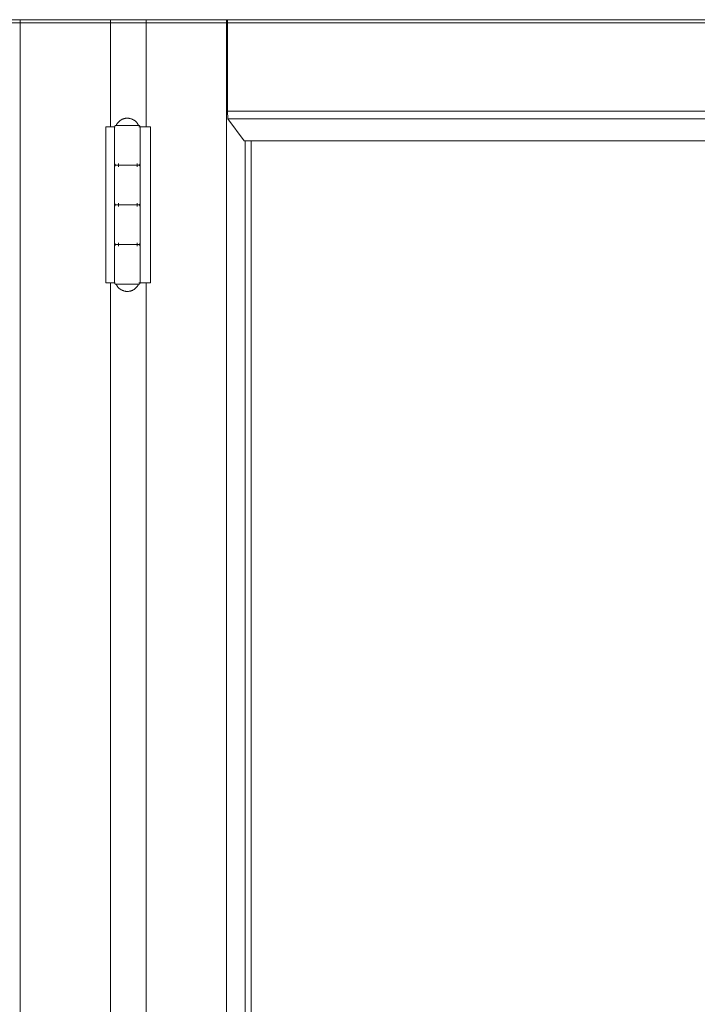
# Model space of a CAD drawing. Header units: inches. Extents: x 424 to 2043, y -237 to 445.
# Tile 820 of 965: x 868.152 to 868.578, y 222.817 to 223.436. Entities that reach past the tile are written whole.
import ezdxf

# ---------------------------------------------------------------- set-up
doc = ezdxf.new("R2010")
doc.units = ezdxf.units.IN
doc.header["$MEASUREMENT"] = 0
doc.layers.add('A-DOOR', color=31, linetype='Continuous', lineweight=9)

# ---------------------------------------------------------------- blocks, each defined once
blk = doc.blocks.new('5-panel_Bi-fold_external_door_10806 - Type 1-V64-Section 1')
at = {"layer": 'A-DOOR'}
for p, q in [((-110.9649, 8.33902), (-106.06163, 8.33902)), ((-108.60493, 8.33902), (-108.60493, 7.1)), ((-108.60419, 8.28156), (-108.60419, 8.33902)), ((-110.96478, 8.337), (-106.06151, 8.337)), ((-108.73458, 7.1), (-108.73458, 8.33857)), ((-108.67773, 8.27154), (-108.67773, 8.33857)), ((-108.65538, 8.33857), (-108.65538, 8.27154)), ((-108.60412, 8.27659), (-108.60419, 8.28156)), ((-108.60419, 8.28156), (-108.05459, 8.28156)), ((-108.68072, 8.27154), (-108.67671, 8.27154)), ((-108.68072, 8.17354), (-108.68072, 8.27154)), ((-108.67671, 8.27154), (-108.67533, 8.27154)), ((-108.67522, 8.27154), (-108.67522, 8.24854)), ((-108.67521, 8.27154), (-108.67485, 8.27154)), ((-108.67521, 8.17354), (-108.67521, 8.27154)), ((-108.66764, 8.27254), (-108.67348, 8.27254)), ((-108.66096, 8.27254), (-108.66764, 8.27254)), ((-108.65999, 8.27154), (-108.65936, 8.27154)), ((-108.65924, 8.27154), (-108.65724, 8.27154)), ((-108.65924, 8.27154), (-108.65924, 8.17354)), ((-108.65922, 8.24854), (-108.65922, 8.27154)), ((-108.65724, 8.27154), (-108.65272, 8.27154)), ((-108.65272, 8.27154), (-108.65272, 8.17354)), ((-108.59376, 8.26274), (-108.60412, 8.27659)), ((-108.60412, 8.27659), (-108.05459, 8.27659)), ((-108.59376, 8.26274), (-108.05459, 8.26274)), ((-108.59313, 8.26274), (-108.59313, 7.1)), ((-108.58945, 8.26274), (-108.58945, 7.1)), ((-108.67522, 8.24654), (-108.67522, 8.22354)), ((-108.67271, 8.24654), (-108.67271, 8.24854)), ((-108.66681, 8.24754), (-108.66764, 8.24754)), ((-108.66764, 8.24754), (-108.66681, 8.24754)), ((-108.66108, 8.24854), (-108.66108, 8.24654)), ((-108.65922, 8.22354), (-108.65922, 8.24654)), ((-108.67522, 8.22154), (-108.67522, 8.19854)), ((-108.67271, 8.22154), (-108.67271, 8.22354)), ((-108.66681, 8.22254), (-108.66764, 8.22254)), ((-108.66764, 8.22254), (-108.66681, 8.22254)), ((-108.66108, 8.22354), (-108.66108, 8.22154)), ((-108.65922, 8.19854), (-108.65922, 8.22154)), ((-108.67522, 8.19654), (-108.67522, 8.17354)), ((-108.67271, 8.19654), (-108.67271, 8.19854)), ((-108.66681, 8.19754), (-108.66764, 8.19754)), ((-108.66764, 8.19754), (-108.66681, 8.19754)), ((-108.66108, 8.19854), (-108.66108, 8.19654)), ((-108.65922, 8.17354), (-108.65922, 8.19654)), ((-108.67671, 8.17354), (-108.68072, 8.17354)), ((-108.67773, 7.1), (-108.67773, 8.17354)), ((-108.67533, 8.17354), (-108.67671, 8.17354)), ((-108.67485, 8.17354), (-108.67521, 8.17354)), ((-108.67348, 8.17254), (-108.66764, 8.17254)), ((-108.66764, 8.17254), (-108.66096, 8.17254)), ((-108.65936, 8.17354), (-108.65999, 8.17354)), ((-108.65724, 8.17354), (-108.65924, 8.17354)), ((-108.65272, 8.17354), (-108.65724, 8.17354)), ((-108.65538, 8.17354), (-108.65538, 7.1))]:
    blk.add_line(p, q, dxfattribs=at)
at = {"layer": 'A-DOOR', "flags": 128}
for points in [[(-108.67422, 8.27254), (-108.67409, 8.27282), (-108.67395, 8.27309), (-108.67379, 8.27335), (-108.67362, 8.27361), (-108.67345, 8.27387), (-108.67326, 8.27411), (-108.67307, 8.27435), (-108.67286, 8.27458), (-108.67265, 8.2748), (-108.67243, 8.27501), (-108.6722, 8.27522), (-108.67196, 8.27541), (-108.67171, 8.2756), (-108.67146, 8.27577), (-108.6712, 8.27593), (-108.67093, 8.27609), (-108.67066, 8.27623), (-108.67038, 8.27636), (-108.6701, 8.27648), (-108.66981, 8.27659), (-108.66952, 8.27669), (-108.66922, 8.27678), (-108.66892, 8.27685), (-108.66862, 8.27691), (-108.66832, 8.27696), (-108.66801, 8.277), (-108.66771, 8.27702), (-108.6674, 8.27704), (-108.66722, 8.27704)], [(-108.66722, 8.27704), (-108.66692, 8.27703), (-108.66661, 8.27701), (-108.6663, 8.27698), (-108.666, 8.27694), (-108.66569, 8.27689), (-108.66539, 8.27682), (-108.6651, 8.27674), (-108.6648, 8.27665), (-108.66451, 8.27655), (-108.66423, 8.27643), (-108.66395, 8.27631), (-108.66367, 8.27617), (-108.6634, 8.27602), (-108.66314, 8.27586), (-108.66288, 8.2757), (-108.66263, 8.27552), (-108.66239, 8.27533), (-108.66215, 8.27513), (-108.66192, 8.27492), (-108.6617, 8.27471), (-108.66149, 8.27448), (-108.66129, 8.27425), (-108.6611, 8.27401), (-108.66092, 8.27376), (-108.66075, 8.2735), (-108.66059, 8.27324), (-108.66044, 8.27297), (-108.6603, 8.2727), (-108.66022, 8.27254)], [(-108.67522, 8.27154), (-108.67522, 8.27158), (-108.67522, 8.27162), (-108.67522, 8.27166), (-108.67521, 8.2717), (-108.6752, 8.27174), (-108.67519, 8.27178), (-108.67518, 8.27182), (-108.67517, 8.27185), (-108.67516, 8.27189), (-108.67514, 8.27193), (-108.67513, 8.27197), (-108.67511, 8.272), (-108.67509, 8.27204), (-108.67507, 8.27207), (-108.67505, 8.2721), (-108.67503, 8.27214), (-108.675, 8.27217), (-108.67498, 8.2722), (-108.67495, 8.27223), (-108.67492, 8.27226), (-108.67489, 8.27228), (-108.67486, 8.27231), (-108.67483, 8.27233), (-108.6748, 8.27236), (-108.67476, 8.27238), (-108.67473, 8.2724), (-108.67469, 8.27242), (-108.67466, 8.27244), (-108.67462, 8.27246), (-108.67459, 8.27247), (-108.67455, 8.27248), (-108.67451, 8.2725), (-108.67447, 8.27251), (-108.67443, 8.27252), (-108.67439, 8.27252), (-108.67435, 8.27253), (-108.67431, 8.27253), (-108.67427, 8.27254), (-108.67423, 8.27254), (-108.67422, 8.27254)], [(-108.66764, 8.27254), (-108.66792, 8.27254), (-108.6682, 8.27254), (-108.66847, 8.27254), (-108.66875, 8.27254), (-108.66902, 8.27254), (-108.66929, 8.27254), (-108.66956, 8.27254), (-108.66982, 8.27254), (-108.67008, 8.27254), (-108.67033, 8.27254), (-108.67058, 8.27254), (-108.67082, 8.27254), (-108.67106, 8.27254), (-108.67129, 8.27254), (-108.67151, 8.27254), (-108.67173, 8.27254), (-108.67194, 8.27254), (-108.67214, 8.27254), (-108.67234, 8.27254), (-108.67253, 8.27254), (-108.6727, 8.27254), (-108.67287, 8.27254), (-108.67304, 8.27254), (-108.67319, 8.27254), (-108.67333, 8.27254), (-108.67346, 8.27254), (-108.67358, 8.27254), (-108.67369, 8.27254), (-108.6738, 8.27254), (-108.67389, 8.27254), (-108.67397, 8.27254), (-108.67404, 8.27254), (-108.6741, 8.27254), (-108.67414, 8.27254), (-108.67418, 8.27254), (-108.67421, 8.27254), (-108.67422, 8.27254), (-108.67422, 8.27254)], [(-108.67422, 8.27254), (-108.67422, 8.27254), (-108.6742, 8.27254), (-108.67417, 8.27254), (-108.67413, 8.27254), (-108.67408, 8.27254), (-108.67402, 8.27254), (-108.67395, 8.27254), (-108.67387, 8.27254), (-108.67377, 8.27254), (-108.67367, 8.27254), (-108.67356, 8.27254), (-108.67343, 8.27254), (-108.6733, 8.27254), (-108.67315, 8.27254), (-108.673, 8.27254), (-108.67284, 8.27254), (-108.67267, 8.27254)], [(-108.66022, 8.27254), (-108.66023, 8.27254), (-108.66025, 8.27254), (-108.66027, 8.27254), (-108.66031, 8.27254), (-108.66036, 8.27254), (-108.66042, 8.27254), (-108.6605, 8.27254), (-108.66058, 8.27254), (-108.66067, 8.27254), (-108.66078, 8.27254), (-108.66089, 8.27254), (-108.66101, 8.27254), (-108.66115, 8.27254), (-108.66129, 8.27254), (-108.66145, 8.27254), (-108.66161, 8.27254), (-108.66178, 8.27254), (-108.66196, 8.27254), (-108.66215, 8.27254), (-108.66235, 8.27254), (-108.66255, 8.27254), (-108.66276, 8.27254), (-108.66298, 8.27254), (-108.66321, 8.27254), (-108.66344, 8.27254), (-108.66368, 8.27254), (-108.66392, 8.27254), (-108.66417, 8.27254), (-108.66443, 8.27254), (-108.66469, 8.27254), (-108.66495, 8.27254), (-108.66522, 8.27254), (-108.66549, 8.27254), (-108.66576, 8.27254), (-108.66603, 8.27254), (-108.66631, 8.27254), (-108.66659, 8.27254), (-108.66687, 8.27254), (-108.66715, 8.27254), (-108.66743, 8.27254), (-108.66764, 8.27254)], [(-108.66174, 8.27254), (-108.66157, 8.27254), (-108.66141, 8.27254), (-108.66126, 8.27254), (-108.66112, 8.27254), (-108.66099, 8.27254), (-108.66086, 8.27254), (-108.66075, 8.27254), (-108.66065, 8.27254), (-108.66056, 8.27254), (-108.66048, 8.27254), (-108.66041, 8.27254), (-108.66035, 8.27254), (-108.6603, 8.27254), (-108.66027, 8.27254), (-108.66024, 8.27254), (-108.66023, 8.27254), (-108.66022, 8.27254)], [(-108.66022, 8.27254), (-108.66018, 8.27254), (-108.66014, 8.27254), (-108.6601, 8.27253), (-108.66006, 8.27253), (-108.66002, 8.27252), (-108.65999, 8.27251), (-108.65995, 8.2725), (-108.65991, 8.27249), (-108.65987, 8.27247), (-108.65983, 8.27246), (-108.6598, 8.27244), (-108.65976, 8.27243), (-108.65973, 8.27241), (-108.65969, 8.27239), (-108.65966, 8.27236), (-108.65963, 8.27234), (-108.65959, 8.27232), (-108.65956, 8.27229), (-108.65953, 8.27226), (-108.65951, 8.27224), (-108.65948, 8.27221), (-108.65945, 8.27218), (-108.65943, 8.27214), (-108.6594, 8.27211), (-108.65938, 8.27208), (-108.65936, 8.27205), (-108.65934, 8.27201), (-108.65932, 8.27197), (-108.65931, 8.27194), (-108.65929, 8.2719), (-108.65928, 8.27186), (-108.65927, 8.27183), (-108.65925, 8.27179), (-108.65925, 8.27175), (-108.65924, 8.27171), (-108.65923, 8.27167), (-108.65923, 8.27163), (-108.65922, 8.27159), (-108.65922, 8.27155), (-108.65922, 8.27154)], [(-108.67422, 8.24754), (-108.67426, 8.24754), (-108.6743, 8.24754), (-108.67434, 8.24755), (-108.67438, 8.24755), (-108.67442, 8.24756), (-108.67446, 8.24757), (-108.6745, 8.24758), (-108.67454, 8.24759), (-108.67458, 8.2476), (-108.67461, 8.24762), (-108.67465, 8.24763), (-108.67469, 8.24765), (-108.67472, 8.24767), (-108.67475, 8.24769), (-108.67479, 8.24771), (-108.67482, 8.24774), (-108.67485, 8.24776), (-108.67488, 8.24779), (-108.67491, 8.24781), (-108.67494, 8.24784), (-108.67497, 8.24787), (-108.67499, 8.2479), (-108.67502, 8.24793), (-108.67504, 8.24797), (-108.67506, 8.248), (-108.67509, 8.24803), (-108.67511, 8.24807), (-108.67512, 8.2481), (-108.67514, 8.24814), (-108.67516, 8.24818), (-108.67517, 8.24821), (-108.67518, 8.24825), (-108.67519, 8.24829), (-108.6752, 8.24833), (-108.67521, 8.24837), (-108.67521, 8.24841), (-108.67522, 8.24845), (-108.67522, 8.24849), (-108.67522, 8.24853), (-108.67522, 8.24854)], [(-108.67522, 8.24654), (-108.67522, 8.24658), (-108.67522, 8.24662), (-108.67522, 8.24666), (-108.67521, 8.2467), (-108.6752, 8.24674), (-108.67519, 8.24678), (-108.67518, 8.24682), (-108.67517, 8.24685), (-108.67516, 8.24689), (-108.67514, 8.24693), (-108.67513, 8.24697), (-108.67511, 8.247), (-108.67509, 8.24704), (-108.67507, 8.24707), (-108.67505, 8.2471), (-108.67503, 8.24714), (-108.675, 8.24717), (-108.67498, 8.2472), (-108.67495, 8.24723), (-108.67492, 8.24726), (-108.67489, 8.24728), (-108.67486, 8.24731), (-108.67483, 8.24733), (-108.6748, 8.24736), (-108.67476, 8.24738), (-108.67473, 8.2474), (-108.67469, 8.24742), (-108.67466, 8.24744), (-108.67462, 8.24746), (-108.67459, 8.24747), (-108.67455, 8.24748), (-108.67451, 8.2475), (-108.67447, 8.24751), (-108.67443, 8.24752), (-108.67439, 8.24752), (-108.67435, 8.24753), (-108.67431, 8.24753), (-108.67427, 8.24754), (-108.67423, 8.24754), (-108.67422, 8.24754)], [(-108.66681, 8.24754), (-108.66709, 8.24754), (-108.66737, 8.24754), (-108.66765, 8.24754), (-108.66792, 8.24754), (-108.6682, 8.24754), (-108.66848, 8.24754), (-108.66875, 8.24754), (-108.66903, 8.24754), (-108.66929, 8.24754), (-108.66956, 8.24754), (-108.66982, 8.24754), (-108.67008, 8.24754), (-108.67033, 8.24754), (-108.67058, 8.24754), (-108.67082, 8.24754), (-108.67106, 8.24754), (-108.67129, 8.24754), (-108.67152, 8.24754), (-108.67173, 8.24754), (-108.67195, 8.24754), (-108.67215, 8.24754), (-108.67234, 8.24754), (-108.67253, 8.24754), (-108.67271, 8.24754), (-108.67288, 8.24754), (-108.67304, 8.24754), (-108.67319, 8.24754), (-108.67333, 8.24754), (-108.67346, 8.24754), (-108.67358, 8.24754), (-108.6737, 8.24754), (-108.6738, 8.24754), (-108.67389, 8.24754), (-108.67397, 8.24754), (-108.67404, 8.24754), (-108.6741, 8.24754), (-108.67414, 8.24754), (-108.67418, 8.24754), (-108.67421, 8.24754), (-108.67422, 8.24754), (-108.67422, 8.24754)], [(-108.67422, 8.24754), (-108.67422, 8.24754), (-108.6742, 8.24754), (-108.67417, 8.24754), (-108.67413, 8.24754), (-108.67408, 8.24754), (-108.67402, 8.24754), (-108.67395, 8.24754), (-108.67387, 8.24754), (-108.67377, 8.24754), (-108.67367, 8.24754), (-108.67356, 8.24754), (-108.67343, 8.24754), (-108.6733, 8.24754), (-108.67315, 8.24754), (-108.673, 8.24754), (-108.67284, 8.24754), (-108.67267, 8.24754), (-108.67249, 8.24754), (-108.6723, 8.24754), (-108.6721, 8.24754), (-108.6719, 8.24754), (-108.67168, 8.24754), (-108.67146, 8.24754), (-108.67124, 8.24754), (-108.67101, 8.24754), (-108.67077, 8.24754), (-108.67052, 8.24754), (-108.67027, 8.24754), (-108.67002, 8.24754), (-108.66976, 8.24754), (-108.6695, 8.24754), (-108.66923, 8.24754), (-108.66896, 8.24754), (-108.66869, 8.24754), (-108.66841, 8.24754), (-108.66814, 8.24754), (-108.66786, 8.24754), (-108.66764, 8.24754)], [(-108.66764, 8.24754), (-108.66792, 8.24754), (-108.6682, 8.24754), (-108.66847, 8.24754), (-108.66875, 8.24754), (-108.66902, 8.24754), (-108.66929, 8.24754), (-108.66956, 8.24754), (-108.66982, 8.24754), (-108.67008, 8.24754), (-108.67033, 8.24754), (-108.67058, 8.24754), (-108.67082, 8.24754), (-108.67106, 8.24754), (-108.67129, 8.24754), (-108.67151, 8.24754), (-108.67173, 8.24754), (-108.67194, 8.24754), (-108.67214, 8.24754), (-108.67234, 8.24754), (-108.67253, 8.24754), (-108.6727, 8.24754), (-108.67287, 8.24754), (-108.67304, 8.24754), (-108.67319, 8.24754), (-108.67333, 8.24754), (-108.67346, 8.24754), (-108.67358, 8.24754), (-108.67369, 8.24754), (-108.6738, 8.24754), (-108.67389, 8.24754), (-108.67397, 8.24754), (-108.67404, 8.24754), (-108.6741, 8.24754), (-108.67414, 8.24754), (-108.67418, 8.24754), (-108.67421, 8.24754), (-108.67422, 8.24754), (-108.67422, 8.24754)], [(-108.67422, 8.24754), (-108.67422, 8.24754), (-108.6742, 8.24754), (-108.67417, 8.24754), (-108.67413, 8.24754), (-108.67408, 8.24754), (-108.67402, 8.24754), (-108.67395, 8.24754), (-108.67387, 8.24754), (-108.67377, 8.24754), (-108.67367, 8.24754), (-108.67356, 8.24754), (-108.67343, 8.24754), (-108.6733, 8.24754), (-108.67315, 8.24754), (-108.673, 8.24754), (-108.67284, 8.24754), (-108.67267, 8.24754), (-108.67249, 8.24754), (-108.6723, 8.24754), (-108.6721, 8.24754), (-108.6719, 8.24754), (-108.67168, 8.24754), (-108.67146, 8.24754), (-108.67124, 8.24754), (-108.67101, 8.24754), (-108.67077, 8.24754), (-108.67052, 8.24754), (-108.67027, 8.24754), (-108.67002, 8.24754), (-108.66976, 8.24754), (-108.6695, 8.24754), (-108.66923, 8.24754), (-108.66896, 8.24754), (-108.66869, 8.24754), (-108.66841, 8.24754), (-108.66814, 8.24754), (-108.66786, 8.24754), (-108.66758, 8.24754), (-108.6673, 8.24754), (-108.66702, 8.24754), (-108.66681, 8.24754)], [(-108.66764, 8.24754), (-108.66736, 8.24754), (-108.66708, 8.24754), (-108.6668, 8.24754), (-108.66652, 8.24754), (-108.66624, 8.24754), (-108.66597, 8.24754), (-108.66569, 8.24754), (-108.66542, 8.24754), (-108.66515, 8.24754), (-108.66489, 8.24754), (-108.66462, 8.24754), (-108.66437, 8.24754), (-108.66411, 8.24754), (-108.66387, 8.24754), (-108.66362, 8.24754), (-108.66338, 8.24754), (-108.66315, 8.24754), (-108.66293, 8.24754), (-108.66271, 8.24754), (-108.6625, 8.24754), (-108.6623, 8.24754), (-108.6621, 8.24754), (-108.66192, 8.24754), (-108.66174, 8.24754), (-108.66157, 8.24754), (-108.66141, 8.24754), (-108.66126, 8.24754), (-108.66112, 8.24754), (-108.66098, 8.24754), (-108.66086, 8.24754), (-108.66075, 8.24754), (-108.66065, 8.24754), (-108.66056, 8.24754), (-108.66048, 8.24754), (-108.66041, 8.24754), (-108.66035, 8.24754), (-108.6603, 8.24754), (-108.66027, 8.24754), (-108.66024, 8.24754), (-108.66023, 8.24754), (-108.66022, 8.24754)], [(-108.66022, 8.24754), (-108.66023, 8.24754), (-108.66025, 8.24754), (-108.66027, 8.24754), (-108.66031, 8.24754), (-108.66036, 8.24754), (-108.66042, 8.24754), (-108.6605, 8.24754), (-108.66058, 8.24754), (-108.66067, 8.24754), (-108.66078, 8.24754), (-108.66089, 8.24754), (-108.66101, 8.24754), (-108.66115, 8.24754), (-108.66129, 8.24754), (-108.66145, 8.24754), (-108.66161, 8.24754), (-108.66178, 8.24754), (-108.66196, 8.24754), (-108.66215, 8.24754), (-108.66235, 8.24754), (-108.66255, 8.24754), (-108.66276, 8.24754), (-108.66298, 8.24754), (-108.66321, 8.24754), (-108.66344, 8.24754), (-108.66368, 8.24754), (-108.66392, 8.24754), (-108.66417, 8.24754), (-108.66443, 8.24754), (-108.66469, 8.24754), (-108.66495, 8.24754), (-108.66522, 8.24754), (-108.66549, 8.24754), (-108.66576, 8.24754), (-108.66603, 8.24754), (-108.66631, 8.24754), (-108.66659, 8.24754), (-108.66687, 8.24754), (-108.66715, 8.24754), (-108.66743, 8.24754), (-108.66764, 8.24754)], [(-108.66022, 8.24754), (-108.66023, 8.24754), (-108.66025, 8.24754), (-108.66027, 8.24754), (-108.66031, 8.24754), (-108.66036, 8.24754), (-108.66042, 8.24754), (-108.6605, 8.24754), (-108.66058, 8.24754), (-108.66067, 8.24754), (-108.66078, 8.24754), (-108.66089, 8.24754), (-108.66101, 8.24754), (-108.66115, 8.24754), (-108.66129, 8.24754), (-108.66145, 8.24754), (-108.66161, 8.24754), (-108.66178, 8.24754), (-108.66196, 8.24754), (-108.66215, 8.24754), (-108.66235, 8.24754), (-108.66255, 8.24754), (-108.66276, 8.24754), (-108.66298, 8.24754), (-108.66321, 8.24754), (-108.66344, 8.24754), (-108.66368, 8.24754), (-108.66392, 8.24754), (-108.66417, 8.24754), (-108.66443, 8.24754), (-108.66469, 8.24754), (-108.66495, 8.24754), (-108.66522, 8.24754), (-108.66549, 8.24754), (-108.66576, 8.24754), (-108.66603, 8.24754), (-108.66631, 8.24754), (-108.66659, 8.24754), (-108.66681, 8.24754)], [(-108.66681, 8.24754), (-108.66653, 8.24754), (-108.66625, 8.24754), (-108.66597, 8.24754), (-108.6657, 8.24754), (-108.66543, 8.24754), (-108.66516, 8.24754), (-108.66489, 8.24754), (-108.66463, 8.24754), (-108.66437, 8.24754), (-108.66412, 8.24754), (-108.66387, 8.24754), (-108.66363, 8.24754), (-108.66339, 8.24754), (-108.66316, 8.24754), (-108.66293, 8.24754), (-108.66272, 8.24754), (-108.66251, 8.24754), (-108.6623, 8.24754), (-108.66211, 8.24754), (-108.66192, 8.24754), (-108.66174, 8.24754), (-108.66157, 8.24754), (-108.66141, 8.24754), (-108.66126, 8.24754), (-108.66112, 8.24754), (-108.66099, 8.24754), (-108.66086, 8.24754), (-108.66075, 8.24754), (-108.66065, 8.24754), (-108.66056, 8.24754), (-108.66048, 8.24754), (-108.66041, 8.24754), (-108.66035, 8.24754), (-108.6603, 8.24754), (-108.66027, 8.24754), (-108.66024, 8.24754), (-108.66023, 8.24754), (-108.66022, 8.24754)], [(-108.65922, 8.24854), (-108.65922, 8.2485), (-108.65923, 8.24846), (-108.65923, 8.24842), (-108.65924, 8.24838), (-108.65924, 8.24834), (-108.65925, 8.2483), (-108.65926, 8.24826), (-108.65927, 8.24822), (-108.65929, 8.24819), (-108.6593, 8.24815), (-108.65932, 8.24811), (-108.65934, 8.24808), (-108.65936, 8.24804), (-108.65938, 8.24801), (-108.6594, 8.24797), (-108.65942, 8.24794), (-108.65945, 8.24791), (-108.65947, 8.24788), (-108.6595, 8.24785), (-108.65953, 8.24782), (-108.65956, 8.24779), (-108.65959, 8.24777), (-108.65962, 8.24774), (-108.65965, 8.24772), (-108.65968, 8.2477), (-108.65972, 8.24768), (-108.65975, 8.24766), (-108.65979, 8.24764), (-108.65982, 8.24762), (-108.65986, 8.24761), (-108.6599, 8.24759), (-108.65994, 8.24758), (-108.65998, 8.24757), (-108.66001, 8.24756), (-108.66005, 8.24755), (-108.66009, 8.24755), (-108.66013, 8.24754), (-108.66017, 8.24754), (-108.66021, 8.24754), (-108.66022, 8.24754)], [(-108.66022, 8.24754), (-108.66018, 8.24754), (-108.66014, 8.24754), (-108.6601, 8.24753), (-108.66006, 8.24753), (-108.66002, 8.24752), (-108.65999, 8.24751), (-108.65995, 8.2475), (-108.65991, 8.24749), (-108.65987, 8.24747), (-108.65983, 8.24746), (-108.6598, 8.24744), (-108.65976, 8.24743), (-108.65973, 8.24741), (-108.65969, 8.24739), (-108.65966, 8.24736), (-108.65963, 8.24734), (-108.65959, 8.24732), (-108.65956, 8.24729), (-108.65953, 8.24726), (-108.65951, 8.24724), (-108.65948, 8.24721), (-108.65945, 8.24718), (-108.65943, 8.24714), (-108.6594, 8.24711), (-108.65938, 8.24708), (-108.65936, 8.24705), (-108.65934, 8.24701), (-108.65932, 8.24697), (-108.65931, 8.24694), (-108.65929, 8.2469), (-108.65928, 8.24686), (-108.65927, 8.24683), (-108.65925, 8.24679), (-108.65925, 8.24675), (-108.65924, 8.24671), (-108.65923, 8.24667), (-108.65923, 8.24663), (-108.65922, 8.24659), (-108.65922, 8.24655), (-108.65922, 8.24654)], [(-108.67422, 8.22254), (-108.67426, 8.22254), (-108.6743, 8.22254), (-108.67434, 8.22255), (-108.67438, 8.22255), (-108.67442, 8.22256), (-108.67446, 8.22257), (-108.6745, 8.22258), (-108.67454, 8.22259), (-108.67458, 8.2226), (-108.67461, 8.22262), (-108.67465, 8.22263), (-108.67469, 8.22265), (-108.67472, 8.22267), (-108.67475, 8.22269), (-108.67479, 8.22271), (-108.67482, 8.22274), (-108.67485, 8.22276), (-108.67488, 8.22279), (-108.67491, 8.22281), (-108.67494, 8.22284), (-108.67497, 8.22287), (-108.67499, 8.2229), (-108.67502, 8.22293), (-108.67504, 8.22297), (-108.67506, 8.223), (-108.67509, 8.22303), (-108.67511, 8.22307), (-108.67512, 8.2231), (-108.67514, 8.22314), (-108.67516, 8.22318), (-108.67517, 8.22321), (-108.67518, 8.22325), (-108.67519, 8.22329), (-108.6752, 8.22333), (-108.67521, 8.22337), (-108.67521, 8.22341), (-108.67522, 8.22345), (-108.67522, 8.22349), (-108.67522, 8.22353), (-108.67522, 8.22354)], [(-108.67522, 8.22154), (-108.67522, 8.22158), (-108.67522, 8.22162), (-108.67522, 8.22166), (-108.67521, 8.2217), (-108.6752, 8.22174), (-108.67519, 8.22178), (-108.67518, 8.22182), (-108.67517, 8.22185), (-108.67516, 8.22189), (-108.67514, 8.22193), (-108.67513, 8.22197), (-108.67511, 8.222), (-108.67509, 8.22204), (-108.67507, 8.22207), (-108.67505, 8.2221), (-108.67503, 8.22214), (-108.675, 8.22217), (-108.67498, 8.2222), (-108.67495, 8.22223), (-108.67492, 8.22226), (-108.67489, 8.22228), (-108.67486, 8.22231), (-108.67483, 8.22233), (-108.6748, 8.22236), (-108.67476, 8.22238), (-108.67473, 8.2224), (-108.67469, 8.22242), (-108.67466, 8.22244), (-108.67462, 8.22246), (-108.67459, 8.22247), (-108.67455, 8.22248), (-108.67451, 8.2225), (-108.67447, 8.22251), (-108.67443, 8.22252), (-108.67439, 8.22252), (-108.67435, 8.22253), (-108.67431, 8.22253), (-108.67427, 8.22254), (-108.67423, 8.22254), (-108.67422, 8.22254)], [(-108.66681, 8.22254), (-108.66709, 8.22254), (-108.66737, 8.22254), (-108.66765, 8.22254), (-108.66792, 8.22254), (-108.6682, 8.22254), (-108.66848, 8.22254), (-108.66875, 8.22254), (-108.66903, 8.22254), (-108.66929, 8.22254), (-108.66956, 8.22254), (-108.66982, 8.22254), (-108.67008, 8.22254), (-108.67033, 8.22254), (-108.67058, 8.22254), (-108.67082, 8.22254), (-108.67106, 8.22254), (-108.67129, 8.22254), (-108.67152, 8.22254), (-108.67173, 8.22254), (-108.67195, 8.22254), (-108.67215, 8.22254), (-108.67234, 8.22254), (-108.67253, 8.22254), (-108.67271, 8.22254), (-108.67288, 8.22254), (-108.67304, 8.22254), (-108.67319, 8.22254), (-108.67333, 8.22254), (-108.67346, 8.22254), (-108.67358, 8.22254), (-108.6737, 8.22254), (-108.6738, 8.22254), (-108.67389, 8.22254), (-108.67397, 8.22254), (-108.67404, 8.22254), (-108.6741, 8.22254), (-108.67414, 8.22254), (-108.67418, 8.22254), (-108.67421, 8.22254), (-108.67422, 8.22254), (-108.67422, 8.22254)], [(-108.67422, 8.22254), (-108.67422, 8.22254), (-108.6742, 8.22254), (-108.67417, 8.22254), (-108.67413, 8.22254), (-108.67408, 8.22254), (-108.67402, 8.22254), (-108.67395, 8.22254), (-108.67387, 8.22254), (-108.67377, 8.22254), (-108.67367, 8.22254), (-108.67356, 8.22254), (-108.67343, 8.22254), (-108.6733, 8.22254), (-108.67315, 8.22254), (-108.673, 8.22254), (-108.67284, 8.22254), (-108.67267, 8.22254), (-108.67249, 8.22254), (-108.6723, 8.22254), (-108.6721, 8.22254), (-108.6719, 8.22254), (-108.67168, 8.22254), (-108.67146, 8.22254), (-108.67124, 8.22254), (-108.67101, 8.22254), (-108.67077, 8.22254), (-108.67052, 8.22254), (-108.67027, 8.22254), (-108.67002, 8.22254), (-108.66976, 8.22254), (-108.6695, 8.22254), (-108.66923, 8.22254), (-108.66896, 8.22254), (-108.66869, 8.22254), (-108.66841, 8.22254), (-108.66814, 8.22254), (-108.66786, 8.22254), (-108.66764, 8.22254)], [(-108.66764, 8.22254), (-108.66792, 8.22254), (-108.6682, 8.22254), (-108.66847, 8.22254), (-108.66875, 8.22254), (-108.66902, 8.22254), (-108.66929, 8.22254), (-108.66956, 8.22254), (-108.66982, 8.22254), (-108.67008, 8.22254), (-108.67033, 8.22254), (-108.67058, 8.22254), (-108.67082, 8.22254), (-108.67106, 8.22254), (-108.67129, 8.22254), (-108.67151, 8.22254), (-108.67173, 8.22254), (-108.67194, 8.22254), (-108.67214, 8.22254), (-108.67234, 8.22254), (-108.67253, 8.22254), (-108.6727, 8.22254), (-108.67287, 8.22254), (-108.67304, 8.22254), (-108.67319, 8.22254), (-108.67333, 8.22254), (-108.67346, 8.22254), (-108.67358, 8.22254), (-108.67369, 8.22254), (-108.6738, 8.22254), (-108.67389, 8.22254), (-108.67397, 8.22254), (-108.67404, 8.22254), (-108.6741, 8.22254), (-108.67414, 8.22254), (-108.67418, 8.22254), (-108.67421, 8.22254), (-108.67422, 8.22254), (-108.67422, 8.22254)], [(-108.67422, 8.22254), (-108.67422, 8.22254), (-108.6742, 8.22254), (-108.67417, 8.22254), (-108.67413, 8.22254), (-108.67408, 8.22254), (-108.67402, 8.22254), (-108.67395, 8.22254), (-108.67387, 8.22254), (-108.67377, 8.22254), (-108.67367, 8.22254), (-108.67356, 8.22254), (-108.67343, 8.22254), (-108.6733, 8.22254), (-108.67315, 8.22254), (-108.673, 8.22254), (-108.67284, 8.22254), (-108.67267, 8.22254), (-108.67249, 8.22254), (-108.6723, 8.22254), (-108.6721, 8.22254), (-108.6719, 8.22254), (-108.67168, 8.22254), (-108.67146, 8.22254), (-108.67124, 8.22254), (-108.67101, 8.22254), (-108.67077, 8.22254), (-108.67052, 8.22254), (-108.67027, 8.22254), (-108.67002, 8.22254), (-108.66976, 8.22254), (-108.6695, 8.22254), (-108.66923, 8.22254), (-108.66896, 8.22254), (-108.66869, 8.22254), (-108.66841, 8.22254), (-108.66814, 8.22254), (-108.66786, 8.22254), (-108.66758, 8.22254), (-108.6673, 8.22254), (-108.66702, 8.22254), (-108.66681, 8.22254)], [(-108.66764, 8.22254), (-108.66736, 8.22254), (-108.66708, 8.22254), (-108.6668, 8.22254), (-108.66652, 8.22254), (-108.66624, 8.22254), (-108.66597, 8.22254), (-108.66569, 8.22254), (-108.66542, 8.22254), (-108.66515, 8.22254), (-108.66489, 8.22254), (-108.66462, 8.22254), (-108.66437, 8.22254), (-108.66411, 8.22254), (-108.66387, 8.22254), (-108.66362, 8.22254), (-108.66338, 8.22254), (-108.66315, 8.22254), (-108.66293, 8.22254), (-108.66271, 8.22254), (-108.6625, 8.22254), (-108.6623, 8.22254), (-108.6621, 8.22254), (-108.66192, 8.22254), (-108.66174, 8.22254), (-108.66157, 8.22254), (-108.66141, 8.22254), (-108.66126, 8.22254), (-108.66112, 8.22254), (-108.66098, 8.22254), (-108.66086, 8.22254), (-108.66075, 8.22254), (-108.66065, 8.22254), (-108.66056, 8.22254), (-108.66048, 8.22254), (-108.66041, 8.22254), (-108.66035, 8.22254), (-108.6603, 8.22254), (-108.66027, 8.22254), (-108.66024, 8.22254), (-108.66023, 8.22254), (-108.66022, 8.22254)], [(-108.66022, 8.22254), (-108.66023, 8.22254), (-108.66025, 8.22254), (-108.66027, 8.22254), (-108.66031, 8.22254), (-108.66036, 8.22254), (-108.66042, 8.22254), (-108.6605, 8.22254), (-108.66058, 8.22254), (-108.66067, 8.22254), (-108.66078, 8.22254), (-108.66089, 8.22254), (-108.66101, 8.22254), (-108.66115, 8.22254), (-108.66129, 8.22254), (-108.66145, 8.22254), (-108.66161, 8.22254), (-108.66178, 8.22254), (-108.66196, 8.22254), (-108.66215, 8.22254), (-108.66235, 8.22254), (-108.66255, 8.22254), (-108.66276, 8.22254), (-108.66298, 8.22254), (-108.66321, 8.22254), (-108.66344, 8.22254), (-108.66368, 8.22254), (-108.66392, 8.22254), (-108.66417, 8.22254), (-108.66443, 8.22254), (-108.66469, 8.22254), (-108.66495, 8.22254), (-108.66522, 8.22254), (-108.66549, 8.22254), (-108.66576, 8.22254), (-108.66603, 8.22254), (-108.66631, 8.22254), (-108.66659, 8.22254), (-108.66687, 8.22254), (-108.66715, 8.22254), (-108.66743, 8.22254), (-108.66764, 8.22254)], [(-108.66022, 8.22254), (-108.66023, 8.22254), (-108.66025, 8.22254), (-108.66027, 8.22254), (-108.66031, 8.22254), (-108.66036, 8.22254), (-108.66042, 8.22254), (-108.6605, 8.22254), (-108.66058, 8.22254), (-108.66067, 8.22254), (-108.66078, 8.22254), (-108.66089, 8.22254), (-108.66101, 8.22254), (-108.66115, 8.22254), (-108.66129, 8.22254), (-108.66145, 8.22254), (-108.66161, 8.22254), (-108.66178, 8.22254), (-108.66196, 8.22254), (-108.66215, 8.22254), (-108.66235, 8.22254), (-108.66255, 8.22254), (-108.66276, 8.22254), (-108.66298, 8.22254), (-108.66321, 8.22254), (-108.66344, 8.22254), (-108.66368, 8.22254), (-108.66392, 8.22254), (-108.66417, 8.22254), (-108.66443, 8.22254), (-108.66469, 8.22254), (-108.66495, 8.22254), (-108.66522, 8.22254), (-108.66549, 8.22254), (-108.66576, 8.22254), (-108.66603, 8.22254), (-108.66631, 8.22254), (-108.66659, 8.22254), (-108.66681, 8.22254)], [(-108.66681, 8.22254), (-108.66653, 8.22254), (-108.66625, 8.22254), (-108.66597, 8.22254), (-108.6657, 8.22254), (-108.66543, 8.22254), (-108.66516, 8.22254), (-108.66489, 8.22254), (-108.66463, 8.22254), (-108.66437, 8.22254), (-108.66412, 8.22254), (-108.66387, 8.22254), (-108.66363, 8.22254), (-108.66339, 8.22254), (-108.66316, 8.22254), (-108.66293, 8.22254), (-108.66272, 8.22254), (-108.66251, 8.22254), (-108.6623, 8.22254), (-108.66211, 8.22254), (-108.66192, 8.22254), (-108.66174, 8.22254), (-108.66157, 8.22254), (-108.66141, 8.22254), (-108.66126, 8.22254), (-108.66112, 8.22254), (-108.66099, 8.22254), (-108.66086, 8.22254), (-108.66075, 8.22254), (-108.66065, 8.22254), (-108.66056, 8.22254), (-108.66048, 8.22254), (-108.66041, 8.22254), (-108.66035, 8.22254), (-108.6603, 8.22254), (-108.66027, 8.22254), (-108.66024, 8.22254), (-108.66023, 8.22254), (-108.66022, 8.22254)], [(-108.65922, 8.22354), (-108.65922, 8.2235), (-108.65923, 8.22346), (-108.65923, 8.22342), (-108.65924, 8.22338), (-108.65924, 8.22334), (-108.65925, 8.2233), (-108.65926, 8.22326), (-108.65927, 8.22322), (-108.65929, 8.22319), (-108.6593, 8.22315), (-108.65932, 8.22311), (-108.65934, 8.22308), (-108.65936, 8.22304), (-108.65938, 8.22301), (-108.6594, 8.22297), (-108.65942, 8.22294), (-108.65945, 8.22291), (-108.65947, 8.22288), (-108.6595, 8.22285), (-108.65953, 8.22282), (-108.65956, 8.22279), (-108.65959, 8.22277), (-108.65962, 8.22274), (-108.65965, 8.22272), (-108.65968, 8.2227), (-108.65972, 8.22268), (-108.65975, 8.22266), (-108.65979, 8.22264), (-108.65982, 8.22262), (-108.65986, 8.22261), (-108.6599, 8.22259), (-108.65994, 8.22258), (-108.65998, 8.22257), (-108.66001, 8.22256), (-108.66005, 8.22255), (-108.66009, 8.22255), (-108.66013, 8.22254), (-108.66017, 8.22254), (-108.66021, 8.22254), (-108.66022, 8.22254)], [(-108.66022, 8.22254), (-108.66018, 8.22254), (-108.66014, 8.22254), (-108.6601, 8.22253), (-108.66006, 8.22253), (-108.66002, 8.22252), (-108.65999, 8.22251), (-108.65995, 8.2225), (-108.65991, 8.22249), (-108.65987, 8.22247), (-108.65983, 8.22246), (-108.6598, 8.22244), (-108.65976, 8.22243), (-108.65973, 8.22241), (-108.65969, 8.22239), (-108.65966, 8.22236), (-108.65963, 8.22234), (-108.65959, 8.22232), (-108.65956, 8.22229), (-108.65953, 8.22226), (-108.65951, 8.22224), (-108.65948, 8.22221), (-108.65945, 8.22218), (-108.65943, 8.22214), (-108.6594, 8.22211), (-108.65938, 8.22208), (-108.65936, 8.22205), (-108.65934, 8.22201), (-108.65932, 8.22197), (-108.65931, 8.22194), (-108.65929, 8.2219), (-108.65928, 8.22186), (-108.65927, 8.22183), (-108.65925, 8.22179), (-108.65925, 8.22175), (-108.65924, 8.22171), (-108.65923, 8.22167), (-108.65923, 8.22163), (-108.65922, 8.22159), (-108.65922, 8.22155), (-108.65922, 8.22154)], [(-108.67422, 8.19754), (-108.67426, 8.19754), (-108.6743, 8.19754), (-108.67434, 8.19755), (-108.67438, 8.19755), (-108.67442, 8.19756), (-108.67446, 8.19757), (-108.6745, 8.19758), (-108.67454, 8.19759), (-108.67458, 8.1976), (-108.67461, 8.19762), (-108.67465, 8.19763), (-108.67469, 8.19765), (-108.67472, 8.19767), (-108.67475, 8.19769), (-108.67479, 8.19771), (-108.67482, 8.19774), (-108.67485, 8.19776), (-108.67488, 8.19779), (-108.67491, 8.19781), (-108.67494, 8.19784), (-108.67497, 8.19787), (-108.67499, 8.1979), (-108.67502, 8.19793), (-108.67504, 8.19797), (-108.67506, 8.198), (-108.67509, 8.19803), (-108.67511, 8.19807), (-108.67512, 8.1981), (-108.67514, 8.19814), (-108.67516, 8.19818), (-108.67517, 8.19821), (-108.67518, 8.19825), (-108.67519, 8.19829), (-108.6752, 8.19833), (-108.67521, 8.19837), (-108.67521, 8.19841), (-108.67522, 8.19845), (-108.67522, 8.19849), (-108.67522, 8.19853), (-108.67522, 8.19854)], [(-108.67522, 8.19654), (-108.67522, 8.19658), (-108.67522, 8.19662), (-108.67522, 8.19666), (-108.67521, 8.1967), (-108.6752, 8.19674), (-108.67519, 8.19678), (-108.67518, 8.19682), (-108.67517, 8.19685), (-108.67516, 8.19689), (-108.67514, 8.19693), (-108.67513, 8.19697), (-108.67511, 8.197), (-108.67509, 8.19704), (-108.67507, 8.19707), (-108.67505, 8.1971), (-108.67503, 8.19714), (-108.675, 8.19717), (-108.67498, 8.1972), (-108.67495, 8.19723), (-108.67492, 8.19726), (-108.67489, 8.19728), (-108.67486, 8.19731), (-108.67483, 8.19733), (-108.6748, 8.19736), (-108.67476, 8.19738), (-108.67473, 8.1974), (-108.67469, 8.19742), (-108.67466, 8.19744), (-108.67462, 8.19746), (-108.67459, 8.19747), (-108.67455, 8.19748), (-108.67451, 8.1975), (-108.67447, 8.19751), (-108.67443, 8.19752), (-108.67439, 8.19752), (-108.67435, 8.19753), (-108.67431, 8.19753), (-108.67427, 8.19754), (-108.67423, 8.19754), (-108.67422, 8.19754)], [(-108.66681, 8.19754), (-108.66709, 8.19754), (-108.66737, 8.19754), (-108.66765, 8.19754), (-108.66792, 8.19754), (-108.6682, 8.19754), (-108.66848, 8.19754), (-108.66875, 8.19754), (-108.66903, 8.19754), (-108.66929, 8.19754), (-108.66956, 8.19754), (-108.66982, 8.19754), (-108.67008, 8.19754), (-108.67033, 8.19754), (-108.67058, 8.19754), (-108.67082, 8.19754), (-108.67106, 8.19754), (-108.67129, 8.19754), (-108.67152, 8.19754), (-108.67173, 8.19754), (-108.67195, 8.19754), (-108.67215, 8.19754), (-108.67234, 8.19754), (-108.67253, 8.19754), (-108.67271, 8.19754), (-108.67288, 8.19754), (-108.67304, 8.19754), (-108.67319, 8.19754), (-108.67333, 8.19754), (-108.67346, 8.19754), (-108.67358, 8.19754), (-108.6737, 8.19754), (-108.6738, 8.19754), (-108.67389, 8.19754), (-108.67397, 8.19754), (-108.67404, 8.19754), (-108.6741, 8.19754), (-108.67414, 8.19754), (-108.67418, 8.19754), (-108.67421, 8.19754), (-108.67422, 8.19754), (-108.67422, 8.19754)], [(-108.67422, 8.19754), (-108.67422, 8.19754), (-108.6742, 8.19754), (-108.67417, 8.19754), (-108.67413, 8.19754), (-108.67408, 8.19754), (-108.67402, 8.19754), (-108.67395, 8.19754), (-108.67387, 8.19754), (-108.67377, 8.19754), (-108.67367, 8.19754), (-108.67356, 8.19754), (-108.67343, 8.19754), (-108.6733, 8.19754), (-108.67315, 8.19754), (-108.673, 8.19754), (-108.67284, 8.19754), (-108.67267, 8.19754), (-108.67249, 8.19754), (-108.6723, 8.19754), (-108.6721, 8.19754), (-108.6719, 8.19754), (-108.67168, 8.19754), (-108.67146, 8.19754), (-108.67124, 8.19754), (-108.67101, 8.19754), (-108.67077, 8.19754), (-108.67052, 8.19754), (-108.67027, 8.19754), (-108.67002, 8.19754), (-108.66976, 8.19754), (-108.6695, 8.19754), (-108.66923, 8.19754), (-108.66896, 8.19754), (-108.66869, 8.19754), (-108.66841, 8.19754), (-108.66814, 8.19754), (-108.66786, 8.19754), (-108.66764, 8.19754)], [(-108.66764, 8.19754), (-108.66792, 8.19754), (-108.6682, 8.19754), (-108.66847, 8.19754), (-108.66875, 8.19754), (-108.66902, 8.19754), (-108.66929, 8.19754), (-108.66956, 8.19754), (-108.66982, 8.19754), (-108.67008, 8.19754), (-108.67033, 8.19754), (-108.67058, 8.19754), (-108.67082, 8.19754), (-108.67106, 8.19754), (-108.67129, 8.19754), (-108.67151, 8.19754), (-108.67173, 8.19754), (-108.67194, 8.19754), (-108.67214, 8.19754), (-108.67234, 8.19754), (-108.67253, 8.19754), (-108.6727, 8.19754), (-108.67287, 8.19754), (-108.67304, 8.19754), (-108.67319, 8.19754), (-108.67333, 8.19754), (-108.67346, 8.19754), (-108.67358, 8.19754), (-108.67369, 8.19754), (-108.6738, 8.19754), (-108.67389, 8.19754), (-108.67397, 8.19754), (-108.67404, 8.19754), (-108.6741, 8.19754), (-108.67414, 8.19754), (-108.67418, 8.19754), (-108.67421, 8.19754), (-108.67422, 8.19754), (-108.67422, 8.19754)], [(-108.67422, 8.19754), (-108.67422, 8.19754), (-108.6742, 8.19754), (-108.67417, 8.19754), (-108.67413, 8.19754), (-108.67408, 8.19754), (-108.67402, 8.19754), (-108.67395, 8.19754), (-108.67387, 8.19754), (-108.67377, 8.19754), (-108.67367, 8.19754), (-108.67356, 8.19754), (-108.67343, 8.19754), (-108.6733, 8.19754), (-108.67315, 8.19754), (-108.673, 8.19754), (-108.67284, 8.19754), (-108.67267, 8.19754), (-108.67249, 8.19754), (-108.6723, 8.19754), (-108.6721, 8.19754), (-108.6719, 8.19754), (-108.67168, 8.19754), (-108.67146, 8.19754), (-108.67124, 8.19754), (-108.67101, 8.19754), (-108.67077, 8.19754), (-108.67052, 8.19754), (-108.67027, 8.19754), (-108.67002, 8.19754), (-108.66976, 8.19754), (-108.6695, 8.19754), (-108.66923, 8.19754), (-108.66896, 8.19754), (-108.66869, 8.19754), (-108.66841, 8.19754), (-108.66814, 8.19754), (-108.66786, 8.19754), (-108.66758, 8.19754), (-108.6673, 8.19754), (-108.66702, 8.19754), (-108.66681, 8.19754)], [(-108.66764, 8.19754), (-108.66736, 8.19754), (-108.66708, 8.19754), (-108.6668, 8.19754), (-108.66652, 8.19754), (-108.66624, 8.19754), (-108.66597, 8.19754), (-108.66569, 8.19754), (-108.66542, 8.19754), (-108.66515, 8.19754), (-108.66489, 8.19754), (-108.66462, 8.19754), (-108.66437, 8.19754), (-108.66411, 8.19754), (-108.66387, 8.19754), (-108.66362, 8.19754), (-108.66338, 8.19754), (-108.66315, 8.19754), (-108.66293, 8.19754), (-108.66271, 8.19754), (-108.6625, 8.19754), (-108.6623, 8.19754), (-108.6621, 8.19754), (-108.66192, 8.19754), (-108.66174, 8.19754), (-108.66157, 8.19754), (-108.66141, 8.19754), (-108.66126, 8.19754), (-108.66112, 8.19754), (-108.66098, 8.19754), (-108.66086, 8.19754), (-108.66075, 8.19754), (-108.66065, 8.19754), (-108.66056, 8.19754), (-108.66048, 8.19754), (-108.66041, 8.19754), (-108.66035, 8.19754), (-108.6603, 8.19754), (-108.66027, 8.19754), (-108.66024, 8.19754), (-108.66023, 8.19754), (-108.66022, 8.19754)], [(-108.66022, 8.19754), (-108.66023, 8.19754), (-108.66025, 8.19754), (-108.66027, 8.19754), (-108.66031, 8.19754), (-108.66036, 8.19754), (-108.66042, 8.19754), (-108.6605, 8.19754), (-108.66058, 8.19754), (-108.66067, 8.19754), (-108.66078, 8.19754), (-108.66089, 8.19754), (-108.66101, 8.19754), (-108.66115, 8.19754), (-108.66129, 8.19754), (-108.66145, 8.19754), (-108.66161, 8.19754), (-108.66178, 8.19754), (-108.66196, 8.19754), (-108.66215, 8.19754), (-108.66235, 8.19754), (-108.66255, 8.19754), (-108.66276, 8.19754), (-108.66298, 8.19754), (-108.66321, 8.19754), (-108.66344, 8.19754), (-108.66368, 8.19754), (-108.66392, 8.19754), (-108.66417, 8.19754), (-108.66443, 8.19754), (-108.66469, 8.19754), (-108.66495, 8.19754), (-108.66522, 8.19754), (-108.66549, 8.19754), (-108.66576, 8.19754), (-108.66603, 8.19754), (-108.66631, 8.19754), (-108.66659, 8.19754), (-108.66687, 8.19754), (-108.66715, 8.19754), (-108.66743, 8.19754), (-108.66764, 8.19754)], [(-108.66022, 8.19754), (-108.66023, 8.19754), (-108.66025, 8.19754), (-108.66027, 8.19754), (-108.66031, 8.19754), (-108.66036, 8.19754), (-108.66042, 8.19754), (-108.6605, 8.19754), (-108.66058, 8.19754), (-108.66067, 8.19754), (-108.66078, 8.19754), (-108.66089, 8.19754), (-108.66101, 8.19754), (-108.66115, 8.19754), (-108.66129, 8.19754), (-108.66145, 8.19754), (-108.66161, 8.19754), (-108.66178, 8.19754), (-108.66196, 8.19754), (-108.66215, 8.19754), (-108.66235, 8.19754), (-108.66255, 8.19754), (-108.66276, 8.19754), (-108.66298, 8.19754), (-108.66321, 8.19754), (-108.66344, 8.19754), (-108.66368, 8.19754), (-108.66392, 8.19754), (-108.66417, 8.19754), (-108.66443, 8.19754), (-108.66469, 8.19754), (-108.66495, 8.19754), (-108.66522, 8.19754), (-108.66549, 8.19754), (-108.66576, 8.19754), (-108.66603, 8.19754), (-108.66631, 8.19754), (-108.66659, 8.19754), (-108.66681, 8.19754)], [(-108.66681, 8.19754), (-108.66653, 8.19754), (-108.66625, 8.19754), (-108.66597, 8.19754), (-108.6657, 8.19754), (-108.66543, 8.19754), (-108.66516, 8.19754), (-108.66489, 8.19754), (-108.66463, 8.19754), (-108.66437, 8.19754), (-108.66412, 8.19754), (-108.66387, 8.19754), (-108.66363, 8.19754), (-108.66339, 8.19754), (-108.66316, 8.19754), (-108.66293, 8.19754), (-108.66272, 8.19754), (-108.66251, 8.19754), (-108.6623, 8.19754), (-108.66211, 8.19754), (-108.66192, 8.19754), (-108.66174, 8.19754), (-108.66157, 8.19754), (-108.66141, 8.19754), (-108.66126, 8.19754), (-108.66112, 8.19754), (-108.66099, 8.19754), (-108.66086, 8.19754), (-108.66075, 8.19754), (-108.66065, 8.19754), (-108.66056, 8.19754), (-108.66048, 8.19754), (-108.66041, 8.19754), (-108.66035, 8.19754), (-108.6603, 8.19754), (-108.66027, 8.19754), (-108.66024, 8.19754), (-108.66023, 8.19754), (-108.66022, 8.19754)], [(-108.65922, 8.19854), (-108.65922, 8.1985), (-108.65923, 8.19846), (-108.65923, 8.19842), (-108.65924, 8.19838), (-108.65924, 8.19834), (-108.65925, 8.1983), (-108.65926, 8.19826), (-108.65927, 8.19822), (-108.65929, 8.19819), (-108.6593, 8.19815), (-108.65932, 8.19811), (-108.65934, 8.19808), (-108.65936, 8.19804), (-108.65938, 8.19801), (-108.6594, 8.19797), (-108.65942, 8.19794), (-108.65945, 8.19791), (-108.65947, 8.19788), (-108.6595, 8.19785), (-108.65953, 8.19782), (-108.65956, 8.19779), (-108.65959, 8.19777), (-108.65962, 8.19774), (-108.65965, 8.19772), (-108.65968, 8.1977), (-108.65972, 8.19768), (-108.65975, 8.19766), (-108.65979, 8.19764), (-108.65982, 8.19762), (-108.65986, 8.19761), (-108.6599, 8.19759), (-108.65994, 8.19758), (-108.65998, 8.19757), (-108.66001, 8.19756), (-108.66005, 8.19755), (-108.66009, 8.19755), (-108.66013, 8.19754), (-108.66017, 8.19754), (-108.66021, 8.19754), (-108.66022, 8.19754)], [(-108.66022, 8.19754), (-108.66018, 8.19754), (-108.66014, 8.19754), (-108.6601, 8.19753), (-108.66006, 8.19753), (-108.66002, 8.19752), (-108.65999, 8.19751), (-108.65995, 8.1975), (-108.65991, 8.19749), (-108.65987, 8.19747), (-108.65983, 8.19746), (-108.6598, 8.19744), (-108.65976, 8.19743), (-108.65973, 8.19741), (-108.65969, 8.19739), (-108.65966, 8.19736), (-108.65963, 8.19734), (-108.65959, 8.19732), (-108.65956, 8.19729), (-108.65953, 8.19726), (-108.65951, 8.19724), (-108.65948, 8.19721), (-108.65945, 8.19718), (-108.65943, 8.19714), (-108.6594, 8.19711), (-108.65938, 8.19708), (-108.65936, 8.19705), (-108.65934, 8.19701), (-108.65932, 8.19697), (-108.65931, 8.19694), (-108.65929, 8.1969), (-108.65928, 8.19686), (-108.65927, 8.19683), (-108.65925, 8.19679), (-108.65925, 8.19675), (-108.65924, 8.19671), (-108.65923, 8.19667), (-108.65923, 8.19663), (-108.65922, 8.19659), (-108.65922, 8.19655), (-108.65922, 8.19654)], [(-108.67422, 8.17254), (-108.67426, 8.17254), (-108.6743, 8.17254), (-108.67434, 8.17255), (-108.67438, 8.17255), (-108.67442, 8.17256), (-108.67446, 8.17257), (-108.6745, 8.17258), (-108.67454, 8.17259), (-108.67458, 8.1726), (-108.67461, 8.17262), (-108.67465, 8.17263), (-108.67469, 8.17265), (-108.67472, 8.17267), (-108.67475, 8.17269), (-108.67479, 8.17271), (-108.67482, 8.17274), (-108.67485, 8.17276), (-108.67488, 8.17279), (-108.67491, 8.17281), (-108.67494, 8.17284), (-108.67497, 8.17287), (-108.67499, 8.1729), (-108.67502, 8.17293), (-108.67504, 8.17297), (-108.67506, 8.173), (-108.67509, 8.17303), (-108.67511, 8.17307), (-108.67512, 8.1731), (-108.67514, 8.17314), (-108.67516, 8.17318), (-108.67517, 8.17321), (-108.67518, 8.17325), (-108.67519, 8.17329), (-108.6752, 8.17333), (-108.67521, 8.17337), (-108.67521, 8.17341), (-108.67522, 8.17345), (-108.67522, 8.17349), (-108.67522, 8.17353), (-108.67522, 8.17354)], [(-108.67271, 8.17254), (-108.67288, 8.17254), (-108.67304, 8.17254), (-108.67319, 8.17254), (-108.67333, 8.17254), (-108.67346, 8.17254), (-108.67358, 8.17254), (-108.6737, 8.17254), (-108.6738, 8.17254), (-108.67389, 8.17254), (-108.67397, 8.17254), (-108.67404, 8.17254), (-108.6741, 8.17254), (-108.67414, 8.17254), (-108.67418, 8.17254), (-108.67421, 8.17254), (-108.67422, 8.17254), (-108.67422, 8.17254)], [(-108.67422, 8.17254), (-108.67422, 8.17254), (-108.6742, 8.17254), (-108.67417, 8.17254), (-108.67413, 8.17254), (-108.67408, 8.17254), (-108.67402, 8.17254), (-108.67395, 8.17254), (-108.67387, 8.17254), (-108.67377, 8.17254), (-108.67367, 8.17254), (-108.67356, 8.17254), (-108.67343, 8.17254), (-108.6733, 8.17254), (-108.67315, 8.17254), (-108.673, 8.17254), (-108.67284, 8.17254), (-108.67267, 8.17254), (-108.67249, 8.17254), (-108.6723, 8.17254), (-108.6721, 8.17254), (-108.6719, 8.17254), (-108.67168, 8.17254), (-108.67146, 8.17254), (-108.67124, 8.17254), (-108.67101, 8.17254), (-108.67077, 8.17254), (-108.67052, 8.17254), (-108.67027, 8.17254), (-108.67002, 8.17254), (-108.66976, 8.17254), (-108.6695, 8.17254), (-108.66923, 8.17254), (-108.66896, 8.17254), (-108.66869, 8.17254), (-108.66841, 8.17254), (-108.66814, 8.17254), (-108.66786, 8.17254), (-108.66764, 8.17254)], [(-108.66722, 8.16804), (-108.66753, 8.16805), (-108.66784, 8.16806), (-108.66814, 8.16809), (-108.66845, 8.16814), (-108.66875, 8.16819), (-108.66905, 8.16826), (-108.66935, 8.16834), (-108.66964, 8.16843), (-108.66993, 8.16853), (-108.67022, 8.16865), (-108.6705, 8.16877), (-108.67078, 8.16891), (-108.67105, 8.16906), (-108.67131, 8.16921), (-108.67157, 8.16938), (-108.67182, 8.16956), (-108.67206, 8.16975), (-108.6723, 8.16995), (-108.67252, 8.17016), (-108.67274, 8.17037), (-108.67295, 8.1706), (-108.67315, 8.17083), (-108.67334, 8.17107), (-108.67353, 8.17132), (-108.6737, 8.17158), (-108.67386, 8.17184), (-108.67401, 8.17211), (-108.67415, 8.17238), (-108.67422, 8.17254)], [(-108.66764, 8.17254), (-108.66736, 8.17254), (-108.66708, 8.17254), (-108.6668, 8.17254), (-108.66652, 8.17254), (-108.66624, 8.17254), (-108.66597, 8.17254), (-108.66569, 8.17254), (-108.66542, 8.17254), (-108.66515, 8.17254), (-108.66489, 8.17254), (-108.66462, 8.17254), (-108.66437, 8.17254), (-108.66411, 8.17254), (-108.66387, 8.17254), (-108.66362, 8.17254), (-108.66338, 8.17254), (-108.66315, 8.17254), (-108.66293, 8.17254), (-108.66271, 8.17254), (-108.6625, 8.17254), (-108.6623, 8.17254), (-108.6621, 8.17254), (-108.66192, 8.17254), (-108.66174, 8.17254), (-108.66157, 8.17254), (-108.66141, 8.17254), (-108.66126, 8.17254), (-108.66112, 8.17254), (-108.66098, 8.17254), (-108.66086, 8.17254), (-108.66075, 8.17254), (-108.66065, 8.17254), (-108.66056, 8.17254), (-108.66048, 8.17254), (-108.66041, 8.17254), (-108.66035, 8.17254), (-108.6603, 8.17254), (-108.66027, 8.17254), (-108.66024, 8.17254), (-108.66023, 8.17254), (-108.66022, 8.17254)], [(-108.66022, 8.17254), (-108.66036, 8.17226), (-108.6605, 8.17199), (-108.66066, 8.17172), (-108.66082, 8.17146), (-108.661, 8.17121), (-108.66118, 8.17097), (-108.66138, 8.17073), (-108.66158, 8.1705), (-108.6618, 8.17028), (-108.66202, 8.17007), (-108.66225, 8.16986), (-108.66249, 8.16967), (-108.66274, 8.16948), (-108.66299, 8.16931), (-108.66325, 8.16914), (-108.66352, 8.16899), (-108.66379, 8.16885), (-108.66407, 8.16872), (-108.66435, 8.1686), (-108.66464, 8.16849), (-108.66493, 8.16839), (-108.66523, 8.1683), (-108.66552, 8.16823), (-108.66583, 8.16817), (-108.66613, 8.16812), (-108.66643, 8.16808), (-108.66674, 8.16805), (-108.66705, 8.16804), (-108.66722, 8.16804)], [(-108.66022, 8.17254), (-108.66023, 8.17254), (-108.66025, 8.17254), (-108.66027, 8.17254), (-108.66031, 8.17254), (-108.66036, 8.17254), (-108.66042, 8.17254), (-108.6605, 8.17254), (-108.66058, 8.17254), (-108.66067, 8.17254), (-108.66078, 8.17254), (-108.66089, 8.17254), (-108.66101, 8.17254), (-108.66115, 8.17254), (-108.66129, 8.17254), (-108.66145, 8.17254), (-108.66161, 8.17254)], [(-108.65922, 8.17354), (-108.65922, 8.1735), (-108.65923, 8.17346), (-108.65923, 8.17342), (-108.65924, 8.17338), (-108.65924, 8.17334), (-108.65925, 8.1733), (-108.65926, 8.17326), (-108.65927, 8.17322), (-108.65929, 8.17319), (-108.6593, 8.17315), (-108.65932, 8.17311), (-108.65934, 8.17308), (-108.65936, 8.17304), (-108.65938, 8.17301), (-108.6594, 8.17297), (-108.65942, 8.17294), (-108.65945, 8.17291), (-108.65947, 8.17288), (-108.6595, 8.17285), (-108.65953, 8.17282), (-108.65956, 8.17279), (-108.65959, 8.17277), (-108.65962, 8.17274), (-108.65965, 8.17272), (-108.65968, 8.1727), (-108.65972, 8.17268), (-108.65975, 8.17266), (-108.65979, 8.17264), (-108.65982, 8.17262), (-108.65986, 8.17261), (-108.6599, 8.17259), (-108.65994, 8.17258), (-108.65998, 8.17257), (-108.66001, 8.17256), (-108.66005, 8.17255), (-108.66009, 8.17255), (-108.66013, 8.17254), (-108.66017, 8.17254), (-108.66021, 8.17254), (-108.66022, 8.17254)]]:
    blk.add_lwpolyline(points, dxfattribs=at)

msp = doc.modelspace()

# ---------------------------------------------------------------- block references
at = {"layer": 'A-DOOR'}
msp.add_blockref('5-panel_Bi-fold_external_door_10806 - Type 1-V64-Section 1', (976.88654, 215.09721), dxfattribs=at)

doc.saveas('drawing.dxf')
